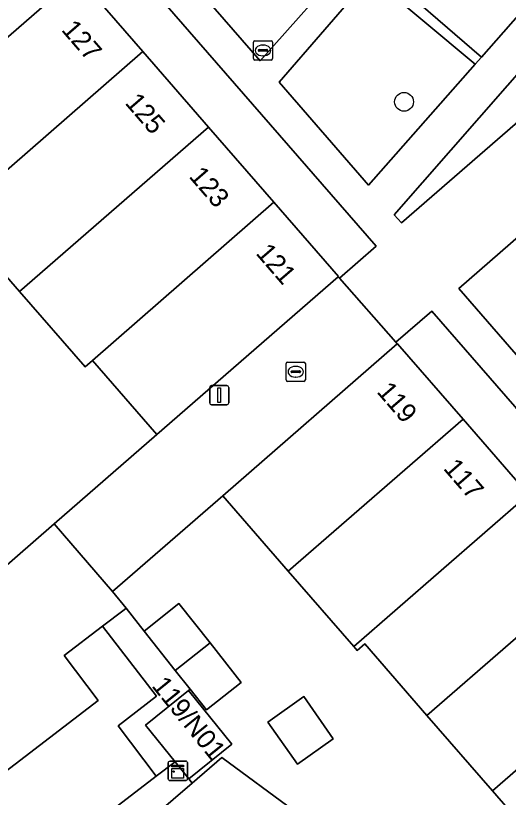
# Model space of a CAD drawing. Extents: x 161881 to 162523, y 381678 to 382381.
# Drawn here: x 162011.47 to 162037.06, y 382111.49 to 382152.09 of the extents above; entities that cross this region are included whole.
import ezdxf

# ---------------------------------------------------------------- set-up
doc = ezdxf.new("R2010")
doc.units = 0
for name, color, linetype in [('IMGEO_Boom', 7, 'Continuous'), ('IMGEO_Erf', 7, 'Continuous'), ('IMGEO_Groenvoorziening', 7, 'Continuous'), ('IMGEO_Kast', 7, 'Continuous'), ('IMGEO_Kolk', 7, 'Continuous'), ('IMGEO_Lichtmast', 7, 'Continuous'), ('IMGEO_Pand', 7, 'Continuous'), ('IMGEO_Pand_nummerreeks', 7, 'Continuous'), ('IMGEO_Parkeervlak_open', 7, 'Continuous'), ('IMGEO_Rijbaan_lokaal_open', 7, 'Continuous'), ('IMGEO_Rioolput', 7, 'Continuous'), ('IMGEO_Voetpad_open', 7, 'Continuous')]:
    doc.layers.add(name, color=color, linetype=linetype)

msp = doc.modelspace()

# ---------------------------------------------------------------- linework, layer by layer
at = {"layer": 'IMGEO_Boom'}
msp.add_circle((162031.641, 382147.613), 0.489, dxfattribs=at)
at = {"layer": 'IMGEO_Erf'}
for points in [[(162014.672, 382154.139), (162018.08, 382150.222), (162021.489, 382146.305), (162024.884, 382142.404), (162028.242, 382138.545), (162028.227, 382138.532), (162028.288, 382138.462), (162030.201, 382140.112), (161996.66, 382178.627)], [(161984.998, 382159.715), (161990.302, 382150.73), (162010.46, 382123.082), (162013.46, 382125.691), (162018.798, 382130.333), (162015.457, 382134.174), (162015.079, 382133.844), (162011.67, 382137.761), (162008.262, 382141.679), (162004.853, 382145.596), (162001.445, 382149.514), (161998.036, 382153.431)], [(162025.937, 382110.791), (162022.175, 382113.551), (162020.64, 382112.232), (162014.953, 382107.346)]]:
    msp.add_lwpolyline(points, dxfattribs=at)
for points in [[(162033.092, 382136.738), (162031.212, 382135.133), (162031.293, 382135.038), (162031.309, 382135.052), (162034.713, 382131.132), (162038.116, 382127.212), (162041.52, 382123.292), (162044.923, 382119.372), (162048.327, 382115.452), (162050.208, 382117.073)], [(162036.23, 382111.824), (162032.825, 382115.742), (162029.599, 382119.455), (162029.212, 382119.118), (162029.032, 382119.325), (162025.627, 382123.243), (162022.224, 382127.158), (162016.506, 382122.189), (162017.202, 382121.309), (162018.137, 382120.128), (162019.941, 382121.556), (162021.564, 382119.506), (162023.188, 382117.456), (162021.378, 382116.034), (162020.533, 382117.101), (162020.453, 382117.037), (162022.696, 382114.256), (162020.461, 382112.453), (162020.64, 382112.232), (162022.175, 382113.551), (162025.937, 382110.791), (162032.595, 382101.767), (162033.568, 382102.599), (162039.643, 382107.895)], [(162026.113, 382113.21), (162024.574, 382115.398), (162026.437, 382116.733), (162027.969, 382114.531)]]:
    msp.add_lwpolyline(points, close=True, dxfattribs=at)
at = {"layer": 'IMGEO_Groenvoorziening'}
for points in [[(162017.182, 382165.16), (162017.138, 382165.198), (162014.005, 382161.432), (162024.17, 382149.745), (162028.853, 382155.032)], [(162035.341, 382149.568), (162029.896, 382154.126), (162025.152, 382148.644), (162029.793, 382143.281)], [(162041.933, 382150.436), (162040.113, 382151.987), (162039.963, 382151.816), (162031.132, 382141.739), (162031.515, 382141.331), (162041.747, 382150.205)], [(162065.711, 382135.244), (162053.879, 382145.512), (162051.478, 382143.425), (162045.443, 382138.075), (162045.133, 382138.43), (162040.79, 382143.399), (162034.496, 382137.927), (162055.435, 382113.796), (162063.942, 382121.182), (162066.058, 382123), (162059.846, 382130.148)], [(162020.64, 382112.232), (162020.461, 382112.453), (162019.752, 382113.33), (162018.761, 382112.597), (162016.81, 382111.082), (162008.503, 382104.757), (162008.341, 382104.621), (162009.467, 382103.149), (162014.953, 382107.346)]]:
    msp.add_lwpolyline(points, close=True, dxfattribs=at)
at = {"layer": 'IMGEO_Kast'}
for p, q in [((162019.393, 382112.441), (162019.393, 382113.282)), ((162019.393, 382113.282), (162019.393, 382112.441)), ((162019.468, 382113.366), (162020.309, 382113.366)), ((162020.309, 382113.366), (162019.468, 382113.366)), ((162020.393, 382113.291), (162020.393, 382112.45)), ((162020.393, 382112.45), (162020.393, 382113.291)), ((162020.318, 382112.366), (162019.477, 382112.366)), ((162019.477, 382112.366), (162020.318, 382112.366))]:
    msp.add_line(p, q, dxfattribs=at)
for points in [[(162019.588, 382113.156), (162020.188, 382113.156), (162020.188, 382113.071), (162019.588, 382113.071), (162019.588, 382113.156)], [(162019.588, 382112.981), (162020.188, 382112.981), (162020.188, 382112.492), (162019.588, 382112.492), (162019.588, 382112.981)]]:
    msp.add_lwpolyline(points, dxfattribs=at)
msp.add_circle((162019.672, 382112.83), 0.0377, dxfattribs=at)
for centre, start, end in [((162019.471, 382113.288), 92.4484, 184.2845), ((162019.471, 382113.288), 92.4484, 184.2845), ((162020.315, 382113.288), 2.4484, 94.2845), ((162020.315, 382113.288), 2.4484, 94.2845), ((162019.471, 382112.444), 182.4484, 274.2845), ((162019.471, 382112.444), 182.4484, 274.2845), ((162020.315, 382112.444), 272.4484, 4.2845), ((162020.315, 382112.444), 272.4484, 4.2845)]:
    msp.add_arc(centre, 0.0779, start, end, dxfattribs=at)
at = {"layer": 'IMGEO_Kolk'}
for p, q in [((162025.518, 382133.17), (162025.518, 382134.022)), ((162025.593, 382134.096), (162026.445, 382134.096)), ((162026.519, 382134.022), (162026.519, 382133.17)), ((162025.777, 382133.59), (162025.777, 382133.602)), ((162026.215, 382133.553), (162025.817, 382133.553)), ((162025.82, 382133.639), (162026.218, 382133.639)), ((162026.006, 382133.876), (162026.031, 382133.876)), ((162026.261, 382133.602), (162026.261, 382133.59)), ((162026.029, 382133.316), (162026.004, 382133.316)), ((162026.445, 382133.096), (162025.593, 382133.096))]:
    msp.add_line(p, q, dxfattribs=at)
for points in [[(162025.518, 382133.17), (162025.518, 382134.022)], [(162025.593, 382134.096), (162026.445, 382134.096)], [(162026.519, 382134.022), (162026.519, 382133.17)], [(162026.445, 382133.096), (162025.593, 382133.096)]]:
    msp.add_lwpolyline(points, dxfattribs=at)
for centre, radius, start, end in [((162025.595, 382134.02), 0.0765, 91.552, 178.448), ((162025.595, 382134.02), 0.0765, 91.552, 178.448), ((162026.443, 382134.02), 0.0765, 1.552, 88.448), ((162026.443, 382134.02), 0.0765, 1.552, 88.448), ((162025.817, 382133.599), 0.0403, 85.8775, 175.7526), ((162025.814, 382133.589), 0.0366, 178.938, 274.7102), ((162026.218, 382133.596), 0.043, 264.8664, 352.4533), ((162026.222, 382133.601), 0.0386, 1.7309, 96.639), ((162025.595, 382133.172), 0.0765, 181.552, 268.448), ((162025.595, 382133.172), 0.0765, 181.552, 268.448), ((162026.443, 382133.172), 0.0765, 271.552, 358.448), ((162026.443, 382133.172), 0.0765, 271.552, 358.448)]:
    msp.add_arc(centre, radius, start, end, dxfattribs=at)
for centre, major_axis, ratio, start_param, end_param in [((162026.005, 382133.596), (-0.387, 0.002), 0.722429, 4.712389, 7.853982), ((162026.03, 382133.596), (-0.39, 0.002), 0.717154, 1.570796, 4.712389)]:
    msp.add_ellipse(centre, major_axis=major_axis, ratio=ratio, start_param=start_param, end_param=end_param, dxfattribs=at)
at = {"layer": 'IMGEO_Lichtmast'}
for p, q in [((162021.546, 382131.978), (162021.546, 382132.778)), ((162021.546, 382132.778), (162021.546, 382131.978)), ((162021.646, 382132.878), (162022.436, 382132.878)), ((162022.436, 382132.878), (162021.646, 382132.878)), ((162022.536, 382132.778), (162022.536, 382131.978)), ((162022.536, 382131.978), (162022.536, 382132.778)), ((162022.436, 382131.878), (162021.646, 382131.878)), ((162021.646, 382131.878), (162022.436, 382131.878))]:
    msp.add_line(p, q, dxfattribs=at)
msp.add_lwpolyline([(162021.966, 382132.753), (162022.116, 382132.753), (162022.116, 382132.003), (162021.966, 382132.003), (162021.966, 382132.753)], dxfattribs=at)
for centre, start, end in [((162021.646, 382132.778), 90, 180), ((162021.646, 382132.778), 90, 180), ((162022.436, 382132.778), 0, 90), ((162022.436, 382132.778), 360, 90), ((162021.646, 382131.978), 180, 270), ((162021.646, 382131.978), 180, 270), ((162022.436, 382131.978), 270, 0), ((162022.436, 382131.978), 270, 0)]:
    msp.add_arc(centre, 0.1, start, end, dxfattribs=at)
at = {"layer": 'IMGEO_Pand'}
for points in [[(162014.672, 382154.139), (162011.263, 382158.057), (162001.445, 382149.514), (162004.853, 382145.596)], [(162018.08, 382150.222), (162014.672, 382154.139), (162004.853, 382145.596), (162008.262, 382141.679)], [(162021.489, 382146.305), (162018.08, 382150.222), (162008.262, 382141.679), (162011.67, 382137.761)], [(162024.884, 382142.404), (162021.489, 382146.305), (162011.67, 382137.761), (162015.079, 382133.844), (162015.457, 382134.174)], [(162028.227, 382138.532), (162028.242, 382138.545), (162024.884, 382142.404), (162015.457, 382134.174), (162018.798, 382130.333)], [(162034.713, 382131.132), (162031.309, 382135.052), (162031.293, 382135.038), (162022.224, 382127.158), (162025.627, 382123.243)], [(162038.116, 382127.212), (162034.713, 382131.132), (162025.627, 382123.243), (162029.032, 382119.325)], [(162041.52, 382123.292), (162038.116, 382127.212), (162029.032, 382119.325), (162029.212, 382119.118), (162029.599, 382119.455), (162032.825, 382115.742)], [(162044.923, 382119.372), (162041.52, 382123.292), (162032.825, 382115.742), (162036.23, 382111.824)], [(162019.941, 382121.556), (162018.137, 382120.128), (162019.76, 382118.077), (162021.564, 382119.506)], [(162021.564, 382119.506), (162019.76, 382118.077), (162020.533, 382117.101), (162021.378, 382116.034), (162023.188, 382117.456)], [(162048.327, 382115.452), (162044.923, 382119.372), (162036.23, 382111.824), (162039.643, 382107.895)], [(162020.453, 382117.037), (162018.214, 382115.231), (162019.752, 382113.33), (162020.461, 382112.453), (162022.696, 382114.256)], [(162026.437, 382116.733), (162024.574, 382115.398), (162026.113, 382113.21), (162027.969, 382114.531)]]:
    msp.add_lwpolyline(points, close=True, dxfattribs=at)
at = {"layer": 'IMGEO_Parkeervlak_open'}
for points in [[(162036.646, 382154.691), (162033.054, 382157.803), (162030.242, 382154.62), (162035.668, 382149.938), (162038.456, 382153.122)], [(162018.761, 382112.597), (162016.785, 382115.195), (162018.782, 382116.739), (162015.98, 382120.385), (162013.979, 382118.865), (162015.758, 382116.521), (161991.208, 382097.694), (161992.403, 382096.106), (162002.446, 382103.802), (162006.717, 382107.067), (162008.503, 382104.757), (162016.81, 382111.082)]]:
    msp.add_lwpolyline(points, close=True, dxfattribs=at)
at = {"layer": 'IMGEO_Rijbaan_lokaal_open'}
msp.add_lwpolyline([(162013.979, 382118.865), (162015.98, 382120.385), (162017.104, 382121.235), (162017.202, 382121.309), (162016.506, 382122.189), (162013.46, 382125.691), (162010.46, 382123.082), (162005.644, 382117.871), (161987.684, 382102.357), (161991.208, 382097.694), (162015.758, 382116.521)], close=True, dxfattribs=at)
at = {"layer": 'IMGEO_Rioolput'}
for p, q in [((162023.815, 382149.86), (162023.815, 382150.712)), ((162023.89, 382150.786), (162024.742, 382150.786)), ((162024.816, 382150.712), (162024.816, 382149.86)), ((162024.074, 382150.28), (162024.074, 382150.292)), ((162024.512, 382150.243), (162024.114, 382150.243)), ((162024.117, 382150.329), (162024.515, 382150.329)), ((162024.303, 382150.566), (162024.328, 382150.566)), ((162024.558, 382150.292), (162024.558, 382150.28)), ((162024.742, 382149.786), (162023.89, 382149.786)), ((162024.326, 382150.006), (162024.301, 382150.006))]:
    msp.add_line(p, q, dxfattribs=at)
for points in [[(162023.815, 382149.86), (162023.815, 382150.712)], [(162023.89, 382150.786), (162024.742, 382150.786)], [(162024.816, 382150.712), (162024.816, 382149.86)], [(162024.742, 382149.786), (162023.89, 382149.786)]]:
    msp.add_lwpolyline(points, dxfattribs=at)
for centre, radius, start, end in [((162023.892, 382150.71), 0.0765, 91.552, 178.448), ((162023.892, 382150.71), 0.0765, 91.552, 178.448), ((162024.74, 382150.71), 0.0765, 1.552, 88.448), ((162024.74, 382150.71), 0.0765, 1.552, 88.448), ((162024.114, 382150.289), 0.0403, 85.8775, 175.7526), ((162024.111, 382150.279), 0.0366, 178.938, 274.7102), ((162024.515, 382150.286), 0.043, 264.8664, 352.4533), ((162024.519, 382150.291), 0.0386, 1.7309, 96.639), ((162023.892, 382149.862), 0.0765, 181.552, 268.448), ((162023.892, 382149.862), 0.0765, 181.552, 268.448), ((162024.74, 382149.862), 0.0765, 271.552, 358.448), ((162024.74, 382149.862), 0.0765, 271.552, 358.448)]:
    msp.add_arc(centre, radius, start, end, dxfattribs=at)
for centre, major_axis, ratio, start_param, end_param in [((162024.302, 382150.286), (-0.387, 0.002), 0.722429, 4.712389, 7.853982), ((162024.327, 382150.286), (-0.39, 0.002), 0.717154, 1.570796, 4.712389)]:
    msp.add_ellipse(centre, major_axis=major_axis, ratio=ratio, start_param=start_param, end_param=end_param, dxfattribs=at)
at = {"layer": 'IMGEO_Voetpad_open'}
for points in [[(161996.66, 382178.627), (162030.201, 382140.112), (162028.288, 382138.462), (162031.212, 382135.133), (162033.092, 382136.738), (162050.208, 382117.073)], [(162028.853, 382155.032), (162024.17, 382149.745), (162014.005, 382161.432)], [(162029.896, 382154.126), (162035.341, 382149.568), (162035.668, 382149.938), (162030.242, 382154.62)], [(162038.456, 382153.122), (162035.668, 382149.938), (162035.341, 382149.568), (162029.793, 382143.281), (162025.152, 382148.644), (162029.896, 382154.126)], [(162041.747, 382150.205), (162031.515, 382141.331), (162031.132, 382141.739), (162039.963, 382151.816)], [(162055.435, 382113.796), (162034.496, 382137.927), (162040.79, 382143.399)]]:
    msp.add_lwpolyline(points, dxfattribs=at)
for points in [[(162031.293, 382135.038), (162031.212, 382135.133), (162028.288, 382138.462), (162028.227, 382138.532), (162018.798, 382130.333), (162013.46, 382125.691), (162016.506, 382122.189), (162022.224, 382127.158)], [(162018.137, 382120.128), (162017.202, 382121.309), (162017.104, 382121.235), (162015.98, 382120.385), (162018.782, 382116.739), (162016.785, 382115.195), (162018.761, 382112.597), (162019.752, 382113.33), (162018.214, 382115.231), (162020.453, 382117.037), (162020.533, 382117.101), (162019.76, 382118.077)]]:
    msp.add_lwpolyline(points, close=True, dxfattribs=at)

# ---------------------------------------------------------------- texts
at = {"layer": 'IMGEO_Pand_nummerreeks'}
for s, rotation, p in [('127', 310.8345, (162013.804, 382151.336)), ('125', 310.8345, (162017.106, 382147.541)), ('123', 310.8345, (162020.428, 382143.723)), ('121', 310.8345, (162023.904, 382139.729)), ('119', 310.7715, (162030.187, 382132.539)), ('117', 310.7715, (162033.646, 382128.555)), ('119/N01', 308.9666, (162018.496, 382117.267))]:
    msp.add_text(s, height=1, rotation=rotation, dxfattribs=at).set_placement(p)

doc.saveas('drawing.dxf')
